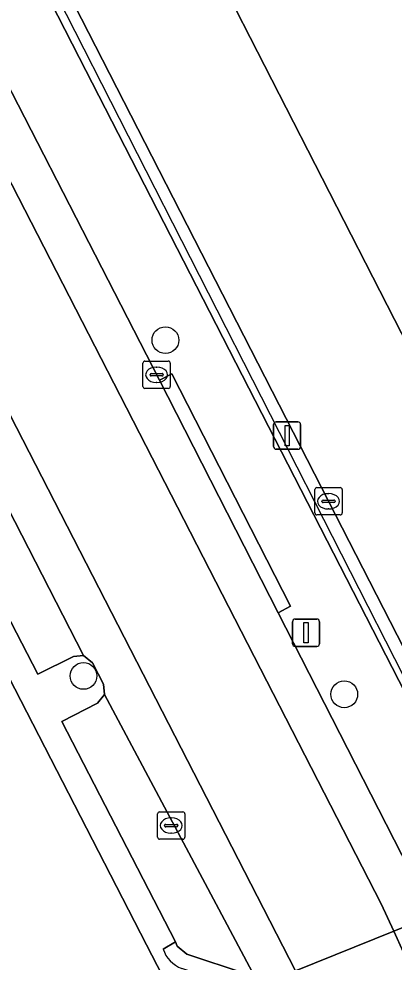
# Model space of a CAD drawing. Extents: x 158455 to 159797, y 387218 to 388672.
# Drawn here: x 159118.09 to 159131.82, y 387547.34 to 387581.85 of the extents above; entities that cross this region are included whole.
import ezdxf

# ---------------------------------------------------------------- set-up
doc = ezdxf.new("R2010")
doc.units = 0
for name, color, linetype in [('IMGEO_Boom', 7, 'Continuous'), ('IMGEO_Erf', 7, 'Continuous'), ('IMGEO_Groenvoorziening', 7, 'Continuous'), ('IMGEO_Haag', 7, 'Continuous'), ('IMGEO_Hek', 7, 'Continuous'), ('IMGEO_Kolk', 7, 'Continuous'), ('IMGEO_Lichtmast', 7, 'Continuous'), ('IMGEO_Parkeervlak_open', 7, 'Continuous'), ('IMGEO_Rijbaan_lokaal_gesloten', 7, 'Continuous'), ('IMGEO_Rijbaan_lokaal_open', 7, 'Continuous'), ('IMGEO_Voetpad_open', 7, 'Continuous')]:
    doc.layers.add(name, color=color, linetype=linetype)

msp = doc.modelspace()

# ---------------------------------------------------------------- linework, layer by layer
at = {"layer": 'IMGEO_Boom'}
for centre in [(159123.453, 387570.093), (159120.458, 387557.808), (159129.993, 387557.137)]:
    msp.add_circle(centre, 0.489, dxfattribs=at)
at = {"layer": 'IMGEO_Erf'}
msp.add_lwpolyline([(159073.295, 387518.294), (159075.522, 387513.904), (159075.753, 387513.481), (159123.804, 387542.953), (159124.32, 387544.942), (159122.765, 387547.967), (159083.772, 387623.807), (159062.271, 387612.98)], dxfattribs=at)
at = {"layer": 'IMGEO_Groenvoorziening'}
msp.add_lwpolyline([(159105.809, 387610.232), (159104.713, 387612.427), (159104.114, 387613.563), (159103.792, 387613.395), (159103.499, 387613.243), (159103.571, 387613.104), (159120.301, 387580.428), (159135.802, 387550.205), (159135.39, 387549.996), (159139.101, 387542.753), (159139.992, 387543.233), (159139.324, 387544.489), (159155.38, 387548.834), (159155.185, 387549.581), (159144.221, 387546.643), (159139.111, 387545.273), (159138.351, 387546.75), (159136.444, 387550.501), (159129.418, 387564.197), (159115.199, 387591.951), (159108.295, 387605.431)], close=True, dxfattribs=at)
at = {"layer": 'IMGEO_Haag'}
msp.add_lwpolyline([(159105.809, 387610.232), (159104.713, 387612.427), (159104.114, 387613.563), (159103.792, 387613.395), (159103.499, 387613.243), (159103.571, 387613.104), (159120.301, 387580.428), (159135.802, 387550.205), (159135.39, 387549.996), (159139.101, 387542.753), (159139.992, 387543.233), (159139.324, 387544.489), (159155.38, 387548.834), (159155.185, 387549.581), (159144.221, 387546.643), (159139.111, 387545.273), (159138.351, 387546.75), (159136.444, 387550.501), (159129.418, 387564.197), (159115.199, 387591.951), (159108.295, 387605.431)], close=True, dxfattribs=at)
at = {"layer": 'IMGEO_Hek'}
msp.add_lwpolyline([(159139.057, 387543.418), (159135.949, 387549.777), (159136.084, 387549.983), (159132.392, 387557.011), (159132.492, 387557.163), (159103.913, 387613.249)], dxfattribs=at)
at = {"layer": 'IMGEO_Kolk'}
for p, q in [((159122.706, 387569.326), (159123.558, 387569.326)), ((159122.631, 387568.4), (159122.631, 387569.252)), ((159123.119, 387569.106), (159123.144, 387569.106)), ((159123.632, 387569.252), (159123.632, 387568.4)), ((159122.89, 387568.82), (159122.89, 387568.832)), ((159123.328, 387568.783), (159122.93, 387568.783)), ((159122.933, 387568.869), (159123.331, 387568.869)), ((159123.374, 387568.832), (159123.374, 387568.82)), ((159123.558, 387568.326), (159122.706, 387568.326)), ((159123.142, 387568.546), (159123.117, 387568.546)), ((159128.917, 387563.771), (159128.917, 387564.623)), ((159128.992, 387564.697), (159129.844, 387564.697)), ((159129.405, 387564.477), (159129.43, 387564.477)), ((159129.918, 387564.623), (159129.918, 387563.771)), ((159129.176, 387564.191), (159129.176, 387564.203)), ((159129.614, 387564.154), (159129.216, 387564.154)), ((159129.219, 387564.24), (159129.617, 387564.24)), ((159129.66, 387564.203), (159129.66, 387564.191)), ((159129.428, 387563.917), (159129.403, 387563.917)), ((159129.844, 387563.697), (159128.992, 387563.697)), ((159123.165, 387551.91), (159123.165, 387552.762)), ((159123.24, 387552.836), (159124.092, 387552.836)), ((159124.166, 387552.762), (159124.166, 387551.91)), ((159123.467, 387552.379), (159123.865, 387552.379)), ((159123.653, 387552.616), (159123.678, 387552.616)), ((159123.424, 387552.33), (159123.424, 387552.342)), ((159123.862, 387552.293), (159123.464, 387552.293)), ((159123.676, 387552.056), (159123.651, 387552.056)), ((159123.908, 387552.342), (159123.908, 387552.33)), ((159124.092, 387551.836), (159123.24, 387551.836))]:
    msp.add_line(p, q, dxfattribs=at)
for points in [[(159122.706, 387569.326), (159123.558, 387569.326)], [(159122.631, 387568.4), (159122.631, 387569.252)], [(159123.632, 387569.252), (159123.632, 387568.4)], [(159123.558, 387568.326), (159122.706, 387568.326)], [(159128.917, 387563.771), (159128.917, 387564.623)], [(159128.992, 387564.697), (159129.844, 387564.697)], [(159129.918, 387564.623), (159129.918, 387563.771)], [(159129.844, 387563.697), (159128.992, 387563.697)], [(159123.165, 387551.91), (159123.165, 387552.762)], [(159123.24, 387552.836), (159124.092, 387552.836)], [(159124.166, 387552.762), (159124.166, 387551.91)], [(159124.092, 387551.836), (159123.24, 387551.836)]]:
    msp.add_lwpolyline(points, dxfattribs=at)
for centre, radius, start, end in [((159122.708, 387569.25), 0.0765, 91.552, 178.448), ((159122.708, 387569.25), 0.0765, 91.552, 178.448), ((159123.556, 387569.25), 0.0765, 1.552, 88.448), ((159123.556, 387569.25), 0.0765, 1.552, 88.448), ((159122.93, 387568.829), 0.0403, 85.8775, 175.7526), ((159122.927, 387568.819), 0.0366, 178.938, 274.7102), ((159123.331, 387568.826), 0.043, 264.8664, 352.4533), ((159123.335, 387568.831), 0.0386, 1.7309, 96.639), ((159122.708, 387568.402), 0.0765, 181.552, 268.448), ((159122.708, 387568.402), 0.0765, 181.552, 268.448), ((159123.556, 387568.402), 0.0765, 271.552, 358.448), ((159123.556, 387568.402), 0.0765, 271.552, 358.448), ((159128.994, 387564.621), 0.0765, 91.552, 178.448), ((159128.994, 387564.621), 0.0765, 91.552, 178.448), ((159129.842, 387564.621), 0.0765, 1.552, 88.448), ((159129.842, 387564.621), 0.0765, 1.552, 88.448), ((159129.216, 387564.2), 0.0403, 85.8775, 175.7526), ((159129.213, 387564.19), 0.0366, 178.938, 274.7102), ((159129.617, 387564.197), 0.043, 264.8664, 352.4533), ((159129.621, 387564.202), 0.0386, 1.7309, 96.639), ((159128.994, 387563.773), 0.0765, 181.552, 268.448), ((159128.994, 387563.773), 0.0765, 181.552, 268.448), ((159129.842, 387563.773), 0.0765, 271.552, 358.448), ((159129.842, 387563.773), 0.0765, 271.552, 358.448), ((159123.242, 387552.76), 0.0765, 91.552, 178.448), ((159123.242, 387552.76), 0.0765, 91.552, 178.448), ((159124.09, 387552.76), 0.0765, 1.552, 88.448), ((159124.09, 387552.76), 0.0765, 1.552, 88.448), ((159123.464, 387552.339), 0.0403, 85.8775, 175.7526), ((159123.869, 387552.341), 0.0386, 1.7309, 96.639), ((159123.461, 387552.329), 0.0366, 178.938, 274.7102), ((159123.865, 387552.336), 0.043, 264.8664, 352.4533), ((159123.242, 387551.912), 0.0765, 181.552, 268.448), ((159123.242, 387551.912), 0.0765, 181.552, 268.448), ((159124.09, 387551.912), 0.0765, 271.552, 358.448), ((159124.09, 387551.912), 0.0765, 271.552, 358.448)]:
    msp.add_arc(centre, radius, start, end, dxfattribs=at)
for centre, major_axis, ratio, start_param, end_param in [((159123.118, 387568.826), (-0.387, 0.002), 0.722429, 4.712389, 7.853982), ((159123.143, 387568.826), (-0.39, 0.002), 0.717154, 1.570796, 4.712389), ((159129.404, 387564.197), (-0.387, 0.002), 0.722429, 4.712389, 7.853982), ((159129.429, 387564.197), (-0.39, 0.002), 0.717154, 1.570796, 4.712389), ((159123.652, 387552.336), (-0.387, 0.002), 0.722429, 4.712389, 7.853982), ((159123.677, 387552.336), (-0.39, 0.002), 0.717154, 1.570796, 4.712389)]:
    msp.add_ellipse(centre, major_axis=major_axis, ratio=ratio, start_param=start_param, end_param=end_param, dxfattribs=at)
at = {"layer": 'IMGEO_Lichtmast'}
for p, q in [((159127.409, 387566.201), (159127.409, 387567.001)), ((159127.409, 387567.001), (159127.409, 387566.201)), ((159127.509, 387567.101), (159128.299, 387567.101)), ((159128.299, 387567.101), (159127.509, 387567.101)), ((159128.399, 387567.001), (159128.399, 387566.201)), ((159128.399, 387566.201), (159128.399, 387567.001)), ((159128.299, 387566.101), (159127.509, 387566.101)), ((159127.509, 387566.101), (159128.299, 387566.101)), ((159128.099, 387558.989), (159128.099, 387559.789)), ((159128.099, 387559.789), (159128.099, 387558.989)), ((159128.199, 387559.889), (159128.989, 387559.889)), ((159128.989, 387559.889), (159128.199, 387559.889)), ((159129.089, 387559.789), (159129.089, 387558.989)), ((159129.089, 387558.989), (159129.089, 387559.789)), ((159128.989, 387558.889), (159128.199, 387558.889)), ((159128.199, 387558.889), (159128.989, 387558.889))]:
    msp.add_line(p, q, dxfattribs=at)
for points in [[(159127.829, 387566.976), (159127.979, 387566.976), (159127.979, 387566.226), (159127.829, 387566.226), (159127.829, 387566.976)], [(159128.519, 387559.764), (159128.669, 387559.764), (159128.669, 387559.014), (159128.519, 387559.014), (159128.519, 387559.764)]]:
    msp.add_lwpolyline(points, dxfattribs=at)
for centre, start, end in [((159127.509, 387567.001), 90, 180), ((159127.509, 387567.001), 90, 180), ((159128.299, 387567.001), 0, 90), ((159128.299, 387567.001), 360, 90), ((159127.509, 387566.201), 180, 270), ((159127.509, 387566.201), 180, 270), ((159128.299, 387566.201), 270, 0), ((159128.299, 387566.201), 270, 0), ((159128.199, 387559.789), 90, 180), ((159128.199, 387559.789), 90, 180), ((159128.989, 387559.789), 0, 90), ((159128.989, 387559.789), 360, 90), ((159128.199, 387558.989), 180, 270), ((159128.199, 387558.989), 180, 270), ((159128.989, 387558.989), 270, 0), ((159128.989, 387558.989), 270, 0)]:
    msp.add_arc(centre, 0.1, start, end, dxfattribs=at)
at = {"layer": 'IMGEO_Parkeervlak_open'}
for points in [[(159110.458, 387612.606), (159105.809, 387610.232), (159108.295, 387605.431), (159115.199, 387591.951), (159129.418, 387564.197), (159136.444, 387550.501), (159138.351, 387546.75), (159139.111, 387545.273), (159144.221, 387546.643)], [(159115.16, 387568.081), (159113.863, 387567.397), (159118.786, 387557.873), (159120.09, 387558.521), (159120.458, 387558.558), (159115.428, 387568.361)], [(159121.231, 387557.132), (159120.969, 387556.81), (159119.665, 387556.147), (159123.821, 387548.082), (159123.884, 387547.928), (159124.241, 387547.63), (159126.369, 387546.919), (159126.829, 387546.593), (159125.308, 387549.458)]]:
    msp.add_lwpolyline(points, close=True, dxfattribs=at)
at = {"layer": 'IMGEO_Rijbaan_lokaal_gesloten'}
for points in [[(159077.666, 387654.038), (159076.393, 387657.174), (159075.883, 387658.96), (159075.527, 387660.612), (159075.26, 387662.355), (159075.153, 387663.761), (159074.537, 387674.218), (159070.601, 387673.975), (159071.265, 387662.591), (159071.497, 387660.682), (159072.186, 387657.49), (159072.658, 387655.944), (159073.48, 387653.777), (159074.469, 387651.704), (159126.576, 387550.201), (159128.209, 387547.02), (159131.804, 387548.467), (159131.342, 387549.477), (159129.954, 387552.182), (159105.725, 387599.38), (159102.677, 387598.618), (159101.444, 387601.02), (159104.492, 387601.782)], [(159107.256, 387599.762), (159105.725, 387599.38), (159129.954, 387552.182), (159131.342, 387549.477), (159131.804, 387548.467), (159133.229, 387549.041), (159131.245, 387552.939), (159127.571, 387560.121), (159123.239, 387568.628)]]:
    msp.add_lwpolyline(points, close=True, dxfattribs=at)
for points in [[(159126.576, 387550.201), (159074.469, 387651.704), (159073.48, 387653.777), (159072.658, 387655.944), (159072.186, 387657.49), (159071.497, 387660.682), (159071.265, 387662.591), (159070.601, 387673.975), (159069.104, 387673.882), (159069.769, 387662.469)], [(159093.669, 387610.593), (159102.206, 387594.07), (159102.52, 387593.801), (159102.945, 387593.009), (159102.971, 387592.626), (159107.748, 387583.271), (159108.059, 387583.011), (159108.47, 387582.217), (159108.479, 387581.787), (159114.676, 387569.842), (159114.986, 387569.557), (159115.397, 387568.763), (159115.428, 387568.361), (159120.458, 387558.558), (159120.784, 387558.29), (159121.192, 387557.51), (159121.231, 387557.132), (159125.308, 387549.458), (159126.829, 387546.593), (159128.209, 387547.02), (159126.576, 387550.201)], [(159133.229, 387549.041), (159131.804, 387548.467), (159132.872, 387546.133), (159133.561, 387544.061), (159133.59, 387542.706), (159133.317, 387541.303), (159132.756, 387539.948), (159131.877, 387538.704), (159130.75, 387537.685), (159126.453, 387534.93), (159019.808, 387469.507), (159020.676, 387468.281), (159024.359, 387470.558), (159047.885, 387485.004), (159051.33, 387487.098), (159060.651, 387492.816), (159093.351, 387512.877)], [(159132.872, 387546.133), (159131.804, 387548.467), (159128.209, 387547.02)]]:
    msp.add_lwpolyline(points, dxfattribs=at)
at = {"layer": 'IMGEO_Rijbaan_lokaal_open'}
msp.add_lwpolyline([(159126.59, 387623.616), (159142.115, 387631.582), (159142.127, 387631.588), (159146.325, 387633.726), (159146.16, 387634.056), (159146.311, 387634.134), (159142.813, 387641.013), (159104.047, 387621.087), (159100.713, 387619.411), (159100.379, 387619.243), (159103.499, 387613.243), (159103.792, 387613.395), (159104.114, 387613.563), (159104.713, 387612.427), (159109.372, 387614.778), (159110.458, 387612.606), (159144.221, 387546.643), (159155.185, 387549.581), (159155.38, 387548.834), (159157.942, 387549.52), (159157.766, 387550.269), (159158.25, 387550.399), (159121.986, 387621.244)], close=True, dxfattribs=at)
at = {"layer": 'IMGEO_Voetpad_open'}
for points in [[(159070.779, 387649.079), (159078.599, 387633.87), (159080.094, 387630.961), (159083.772, 387623.807), (159122.765, 387547.967), (159124.32, 387544.942), (159125.941, 387545.788), (159126.488, 387546.093), (159126.189, 387546.415), (159124.05, 387547.111)], [(159088.163, 387636.889), (159096.91, 387619.864), (159097.521, 387618.709), (159098.679, 387619.298), (159102.066, 387612.64), (159100.936, 387612.065), (159100.948, 387612.042), (159104.958, 387604.238), (159106.023, 387602.164), (159107.256, 387599.762), (159123.239, 387568.628), (159123.692, 387568.866), (159128.024, 387560.366), (159127.571, 387560.121), (159131.245, 387552.939), (159133.229, 387549.041), (159135.39, 387549.996), (159135.802, 387550.205), (159120.301, 387580.428), (159103.571, 387613.104)], [(159123.37, 387547.818), (159123.821, 387548.082), (159119.665, 387556.147), (159120.969, 387556.81), (159121.231, 387557.132), (159121.192, 387557.51), (159120.784, 387558.29), (159120.458, 387558.558), (159120.09, 387558.521), (159118.786, 387557.873), (159113.863, 387567.397)], [(159126.933, 387546.399), (159126.829, 387546.593), (159126.369, 387546.919), (159124.241, 387547.63), (159123.884, 387547.928), (159123.821, 387548.082), (159123.37, 387547.818)]]:
    msp.add_lwpolyline(points, dxfattribs=at)
msp.add_lwpolyline([(159123.239, 387568.628), (159127.571, 387560.121), (159128.024, 387560.366), (159123.692, 387568.866)], close=True, dxfattribs=at)
msp.add_arc((159124.413, 387548.141), 1.092, 197.1957, 250.5739, dxfattribs=at)
msp.add_arc((159124.413, 387548.141), 1.092, 197.1957, 250.5739, dxfattribs=at)

doc.saveas('drawing.dxf')
